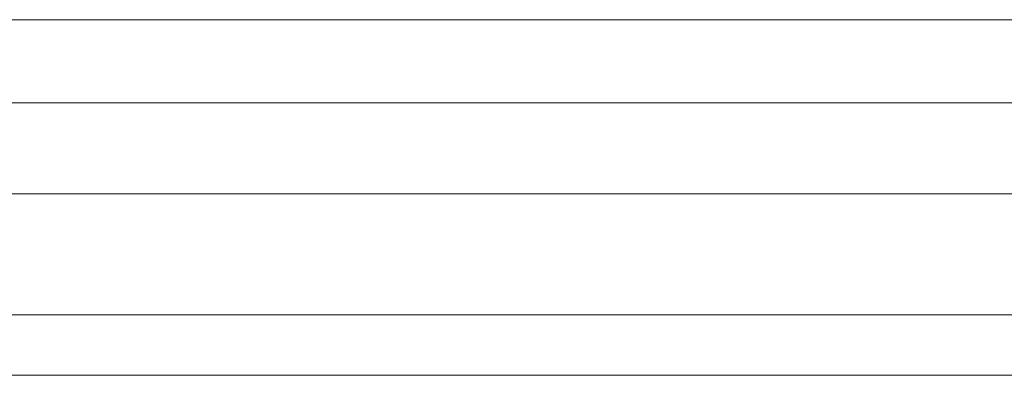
# Model space of a CAD drawing. Header units: metres. Extents: x -3.6 to 84.5, y -11 to 16.8.
# Tile 579 of 656: x 61.3643 to 61.4945, y -0.181 to -0.134. Entities that reach past the tile are written whole.
import ezdxf

# ---------------------------------------------------------------- set-up
doc = ezdxf.new("R2010")
doc.units = ezdxf.units.M
doc.header["$MEASUREMENT"] = 0
doc.layers.add('301 - Elemente.Linie', color=7, linetype='Continuous')

msp = doc.modelspace()

# ---------------------------------------------------------------- linework, layer by layer
at = {"layer": '301 - Elemente.Linie', "color": 7, "linetype": 'Continuous', "lineweight": 5}
for p, q in [((61.54499, -0.134), (59.54399, -0.134)), ((61.55799, -0.145), (59.53099, -0.145)), ((59.53099, -0.157), (61.54849, -0.157)), ((61.54849, -0.157), (59.53099, -0.157)), ((59.53099, -0.173), (61.54849, -0.173)), ((61.54849, -0.173), (59.53099, -0.173)), ((59.53099, -0.181), (61.55799, -0.181)), ((61.55799, -0.181), (59.53099, -0.181))]:
    msp.add_line(p, q, dxfattribs=at)

doc.saveas('drawing.dxf')
